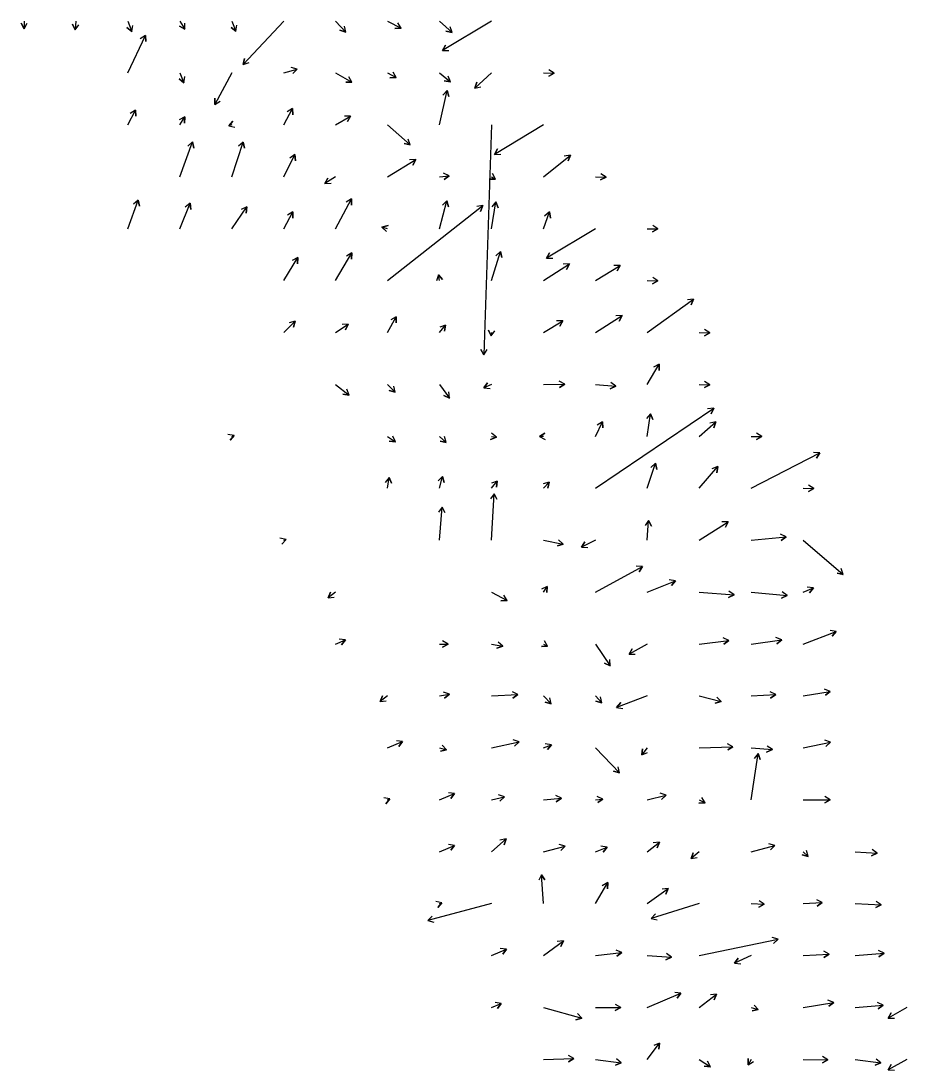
# Model space of a CAD drawing. Extents: x 954385 to 988206, y 1868364 to 1924553.
# Drawn here: x 960054 to 960907, y 1908809 to 1909819 of the extents above; entities that cross this region are included whole.
import ezdxf

# ---------------------------------------------------------------- set-up
doc = ezdxf.new("R2010")
doc.units = 0
doc.layers.add('26', color=7, linetype='Continuous')

msp = doc.modelspace()

# ---------------------------------------------------------------- linework, layer by layer
at = {"layer": '26'}
for points in [[(960057.1, 1909818.9), (960057.2, 1909811.5), (960054.2, 1909816.7), (960057.2, 1909811.5), (960060.2, 1909816.8)], [(960107.1, 1909818.9), (960106.3, 1909810.5), (960103.8, 1909815.9), (960106.3, 1909810.5), (960109.8, 1909815.3)], [(960157.1, 1909818.9), (960160.8, 1909808.7), (960156.2, 1909812.6), (960160.8, 1909808.7), (960161.9, 1909814.6)], [(960207.1, 1909818.9), (960211.9, 1909810.9), (960206.7, 1909813.9), (960211.9, 1909810.9), (960211.8, 1909816.9)], [(960257.1, 1909818.9), (960261.1, 1909809.1), (960256.4, 1909812.8), (960261.1, 1909809.1), (960262, 1909815)], [(960307.1, 1909818.9), (960267.9, 1909777), (960269.3, 1909782.9), (960267.9, 1909777), (960273.7, 1909778.8)], [(960357.1, 1909818.9), (960366.9, 1909808.1), (960361.2, 1909810), (960366.9, 1909808.1), (960365.7, 1909814)], [(960407.1, 1909818.9), (960420.2, 1909812), (960414.2, 1909811.8), (960420.2, 1909812), (960417, 1909817.1)], [(960457.1, 1909818.9), (960469.2, 1909807.7), (960463.3, 1909809), (960469.2, 1909807.7), (960467.4, 1909813.4)], [(960507.1, 1909818.9), (960460.1, 1909790.4), (960462.9, 1909795.7), (960460.1, 1909790.4), (960466.1, 1909790.5)], [(960157.1, 1909768.9), (960173.9, 1909805.1), (960174.4, 1909799.2), (960173.9, 1909805.1), (960169, 1909801.7)], [(960207.1, 1909768.9), (960211, 1909759.4), (960206.3, 1909763.1), (960211, 1909759.4), (960211.8, 1909765.3)], [(960257.1, 1909768.9), (960240.8, 1909738.5), (960240.7, 1909744.5), (960240.8, 1909738.5), (960245.9, 1909741.7)], [(960307.1, 1909768.9), (960320, 1909772.4), (960315.8, 1909768.2), (960320, 1909772.4), (960314.2, 1909774)], [(960357.1, 1909768.9), (960372.8, 1909759.9), (960366.8, 1909759.9), (960372.8, 1909759.9), (960369.8, 1909765.1)], [(960407.1, 1909768.9), (960415.4, 1909764.4), (960409.4, 1909764.3), (960415.4, 1909764.4), (960412.3, 1909769.5)], [(960457.1, 1909768.9), (960467.6, 1909760.2), (960461.7, 1909761.3), (960467.6, 1909760.2), (960465.5, 1909765.9)], [(960507.1, 1909768.9), (960491.1, 1909754.2), (960492.9, 1909760), (960491.1, 1909754.2), (960496.9, 1909755.5)], [(960557.1, 1909768.9), (960567.4, 1909768.6), (960562.2, 1909765.8), (960567.4, 1909768.6), (960562.3, 1909771.8)], [(960457.1, 1909718.9), (960464.4, 1909752), (960466.2, 1909746.3), (960464.4, 1909752), (960460.4, 1909747.6)], [(960157.1, 1909718.9), (960164.4, 1909733.1), (960164.7, 1909727.1), (960164.4, 1909733.1), (960159.3, 1909729.8)], [(960207.1, 1909718.9), (960211.9, 1909726.5), (960211.7, 1909720.5), (960211.9, 1909726.5), (960206.6, 1909723.7)], [(960307.1, 1909718.9), (960315.7, 1909734.5), (960315.8, 1909728.5), (960315.7, 1909734.5), (960310.5, 1909731.4)], [(960357.1, 1909718.9), (960371.5, 1909727.4), (960368.5, 1909722.2), (960371.5, 1909727.4), (960365.5, 1909727.3)], [(960257.1, 1909718.9), (960254.1, 1909718), (960258.2, 1909722.4), (960254.1, 1909718), (960260, 1909716.7)], [(960407.1, 1909718.9), (960428.9, 1909699.5), (960423.1, 1909700.8), (960428.9, 1909699.5), (960427, 1909705.2)], [(960507.1, 1909718.9), (960499.8, 1909497.3), (960497, 1909502.6), (960499.8, 1909497.3), (960503, 1909502.4)], [(960557.1, 1909718.9), (960510.1, 1909690.4), (960512.9, 1909695.7), (960510.1, 1909690.4), (960516.1, 1909690.5)], [(960207.1, 1909668.9), (960219.3, 1909702.4), (960220.4, 1909696.5), (960219.3, 1909702.4), (960214.7, 1909698.5)], [(960257.1, 1909668.9), (960268.1, 1909702.3), (960269.4, 1909696.5), (960268.1, 1909702.3), (960263.7, 1909698.4)], [(960307.1, 1909668.9), (960317.9, 1909690.2), (960318.3, 1909684.2), (960317.9, 1909690.2), (960312.9, 1909686.9)], [(960407.1, 1909668.9), (960434.3, 1909685.4), (960431.4, 1909680.2), (960434.3, 1909685.4), (960428.3, 1909685.3)], [(960557.1, 1909668.9), (960583.1, 1909689.7), (960580.9, 1909684.1), (960583.1, 1909689.7), (960577.2, 1909688.8)], [(960357.1, 1909668.9), (960346.7, 1909662.4), (960349.5, 1909667.7), (960346.7, 1909662.4), (960352.7, 1909662.6)], [(960457.1, 1909668.9), (960466.5, 1909669.8), (960461.6, 1909666.3), (960466.5, 1909669.8), (960461, 1909672.3)], [(960507.1, 1909668.9), (960510.9, 1909666.7), (960504.9, 1909666.7), (960510.9, 1909666.7), (960508, 1909671.9)], [(960607.1, 1909668.9), (960617.4, 1909668.6), (960612.2, 1909665.8), (960617.4, 1909668.6), (960612.3, 1909671.8)], [(960157.1, 1909618.9), (960167.1, 1909646.4), (960168.2, 1909640.5), (960167.1, 1909646.4), (960162.5, 1909642.6)], [(960357.1, 1909618.9), (960372.2, 1909647.6), (960372.5, 1909641.6), (960372.2, 1909647.6), (960367.2, 1909644.4)], [(960457.1, 1909618.9), (960464.2, 1909645.7), (960465.7, 1909639.9), (960464.2, 1909645.7), (960459.9, 1909641.4)], [(960507.1, 1909618.9), (960511.3, 1909644.7), (960513.4, 1909639.1), (960511.3, 1909644.7), (960507.5, 1909640)], [(960207.1, 1909618.9), (960216.9, 1909643.4), (960217.7, 1909637.4), (960216.9, 1909643.4), (960212.2, 1909639.6)], [(960257.1, 1909618.9), (960271.5, 1909639.9), (960271, 1909633.9), (960271.5, 1909639.9), (960266.1, 1909637.3)], [(960307.1, 1909618.9), (960315.8, 1909635), (960316, 1909629), (960315.8, 1909635), (960310.7, 1909631.8)], [(960407.1, 1909568.9), (960498.8, 1909641.1), (960496.6, 1909635.5), (960498.8, 1909641.1), (960492.9, 1909640.2)], [(960557.1, 1909618.9), (960562.8, 1909635), (960563.9, 1909629.1), (960562.8, 1909635), (960558.2, 1909631.1)], [(960407.1, 1909618.9), (960401.7, 1909620.4), (960407.5, 1909621.9), (960401.7, 1909620.4), (960405.9, 1909616.2)], [(960607.1, 1909618.9), (960560.1, 1909590.4), (960562.9, 1909595.7), (960560.1, 1909590.4), (960566.1, 1909590.5)], [(960657.1, 1909618.9), (960667.4, 1909618.6), (960662.2, 1909615.8), (960667.4, 1909618.6), (960662.3, 1909621.8)], [(960357.1, 1909568.9), (960372.6, 1909595.5), (960372.5, 1909589.5), (960372.6, 1909595.5), (960367.4, 1909592.5)], [(960507.1, 1909568.9), (960515.8, 1909596.9), (960517.1, 1909591.1), (960515.8, 1909596.9), (960511.4, 1909592.8)], [(960307.1, 1909568.9), (960320.6, 1909591), (960320.5, 1909585), (960320.6, 1909591), (960315.3, 1909588.2)], [(960557.1, 1909568.9), (960582.1, 1909585.1), (960579.4, 1909579.7), (960582.1, 1909585.1), (960576.1, 1909584.8)], [(960607.1, 1909568.9), (960630.9, 1909583.4), (960628, 1909578.2), (960630.9, 1909583.4), (960624.9, 1909583.3)], [(960457.1, 1909568.9), (960456.1, 1909574.5), (960460, 1909569.9), (960456.1, 1909574.5), (960454.1, 1909568.8)], [(960657.1, 1909568.9), (960667.4, 1909568.6), (960662.2, 1909565.8), (960667.4, 1909568.6), (960662.3, 1909571.8)], [(960657.1, 1909518.9), (960701.7, 1909551), (960699.2, 1909545.5), (960701.7, 1909551), (960695.7, 1909550.4)], [(960407.1, 1909518.9), (960415.4, 1909534.1), (960415.5, 1909528.1), (960415.4, 1909534.1), (960410.3, 1909531)], [(960607.1, 1909518.9), (960632.8, 1909535.3), (960630, 1909529.9), (960632.8, 1909535.3), (960626.8, 1909535)], [(960307.1, 1909518.9), (960318.2, 1909529.8), (960316.6, 1909524), (960318.2, 1909529.8), (960312.4, 1909528.3)], [(960357.1, 1909518.9), (960369.2, 1909527), (960366.5, 1909521.6), (960369.2, 1909527), (960363.2, 1909526.6)], [(960457.1, 1909518.9), (960462.9, 1909526), (960461.9, 1909520.1), (960462.9, 1909526), (960457.3, 1909523.9)], [(960557.1, 1909518.9), (960575.7, 1909530.1), (960572.8, 1909524.9), (960575.7, 1909530.1), (960569.7, 1909530)], [(960507.1, 1909518.9), (960506.9, 1909515.6), (960504.3, 1909521), (960506.9, 1909515.6), (960510.3, 1909520.5)], [(960707.1, 1909518.9), (960717.4, 1909518.6), (960712.2, 1909515.8), (960717.4, 1909518.6), (960712.3, 1909521.8)], [(960657.1, 1909468.9), (960668.4, 1909488.4), (960668.4, 1909482.4), (960668.4, 1909488.4), (960663.2, 1909485.4)], [(960557.1, 1909468.9), (960577.6, 1909469), (960572.5, 1909466), (960577.6, 1909469), (960572.4, 1909472)], [(960357.1, 1909468.9), (960370, 1909458.7), (960364, 1909459.6), (960370, 1909458.7), (960367.8, 1909464.3)], [(960407.1, 1909468.9), (960414.5, 1909461.5), (960408.7, 1909463.1), (960414.5, 1909461.5), (960413, 1909467.3)], [(960457.1, 1909468.9), (960466.8, 1909455.7), (960461.3, 1909458.1), (960466.8, 1909455.7), (960466.2, 1909461.7)], [(960507.1, 1909468.9), (960499.8, 1909465.6), (960503.2, 1909470.4), (960499.8, 1909465.6), (960505.7, 1909465)], [(960607.1, 1909468.9), (960626.8, 1909467.1), (960621.4, 1909464.6), (960626.8, 1909467.1), (960621.9, 1909470.6)], [(960707.1, 1909468.9), (960717.4, 1909468.6), (960712.2, 1909465.8), (960717.4, 1909468.6), (960712.3, 1909471.8)], [(960607.1, 1909368.9), (960721.1, 1909445.9), (960718.5, 1909440.5), (960721.1, 1909445.9), (960715.1, 1909445.5)], [(960607.1, 1909418.9), (960614, 1909433), (960614.4, 1909427), (960614, 1909433), (960609, 1909429.7)], [(960657.1, 1909418.9), (960660.1, 1909440.7), (960662.4, 1909435.2), (960660.1, 1909440.7), (960656.4, 1909436)], [(960707.1, 1909418.9), (960723.1, 1909432.9), (960721.2, 1909427.2), (960723.1, 1909432.9), (960717.2, 1909431.7)], [(960507.1, 1909418.9), (960511.9, 1909418.2), (960506.3, 1909416), (960511.9, 1909418.2), (960507.2, 1909422)], [(960557.1, 1909418.9), (960553.4, 1909418.8), (960558.5, 1909422), (960553.4, 1909418.8), (960558.7, 1909416)], [(960757.1, 1909418.9), (960767.4, 1909418.6), (960762.2, 1909415.8), (960767.4, 1909418.6), (960762.3, 1909421.8)], [(960257.1, 1909418.9), (960259.3, 1909419.7), (960255.4, 1909415.1), (960259.3, 1909419.7), (960253.4, 1909420.8)], [(960407.1, 1909418.9), (960414.7, 1909413.7), (960408.7, 1909414.2), (960414.7, 1909413.7), (960412.1, 1909419.1)], [(960457.1, 1909418.9), (960463.6, 1909412.9), (960457.8, 1909414.2), (960463.6, 1909412.9), (960461.9, 1909418.6)], [(960757.1, 1909368.9), (960823.2, 1909402.9), (960819.9, 1909397.8), (960823.2, 1909402.9), (960817.2, 1909403.2)], [(960657.1, 1909368.9), (960665, 1909393), (960666.2, 1909387.1), (960665, 1909393), (960660.5, 1909389)], [(960707.1, 1909368.9), (960725, 1909389.7), (960723.9, 1909383.8), (960725, 1909389.7), (960719.3, 1909387.7)], [(960407.1, 1909368.9), (960408.6, 1909379.3), (960410.9, 1909373.7), (960408.6, 1909379.3), (960404.9, 1909374.6)], [(960457.1, 1909368.9), (960460.1, 1909380.3), (960461.7, 1909374.5), (960460.1, 1909380.3), (960455.9, 1909376)], [(960507.1, 1909368.9), (960512.7, 1909375.8), (960511.8, 1909369.9), (960512.7, 1909375.8), (960507.1, 1909373.7)], [(960557.1, 1909368.9), (960562.5, 1909374.9), (960561.3, 1909369), (960562.5, 1909374.9), (960556.8, 1909373.1)], [(960807.1, 1909368.9), (960817.4, 1909368.6), (960812.2, 1909365.8), (960817.4, 1909368.6), (960812.3, 1909371.8)], [(960507.1, 1909318.9), (960509.6, 1909363.6), (960512.3, 1909358.3), (960509.6, 1909363.6), (960506.3, 1909358.6)], [(960457.1, 1909318.9), (960459.5, 1909350.8), (960462.1, 1909345.4), (960459.5, 1909350.8), (960456.1, 1909345.9)], [(960657.1, 1909318.9), (960658.4, 1909337.9), (960661, 1909332.5), (960658.4, 1909337.9), (960655.1, 1909332.9)], [(960707.1, 1909318.9), (960735, 1909336.7), (960732.3, 1909331.4), (960735, 1909336.7), (960729, 1909336.5)], [(960307.1, 1909318.9), (960309.3, 1909319.7), (960305.4, 1909315.1), (960309.3, 1909319.7), (960303.4, 1909320.8)], [(960757.1, 1909318.9), (960790.9, 1909322.2), (960786, 1909318.7), (960790.9, 1909322.2), (960785.5, 1909324.7)], [(960557.1, 1909318.9), (960576.2, 1909315.2), (960570.6, 1909313.3), (960576.2, 1909315.2), (960571.7, 1909319.1)], [(960607.1, 1909318.9), (960593.9, 1909312.1), (960597.1, 1909317.2), (960593.9, 1909312.1), (960599.9, 1909311.8)], [(960807.1, 1909318.9), (960845.7, 1909286), (960839.8, 1909287.1), (960845.7, 1909286), (960843.7, 1909291.7)], [(960607.1, 1909268.9), (960652.5, 1909293.6), (960649.3, 1909288.5), (960652.5, 1909293.6), (960646.5, 1909293.8)], [(960657.1, 1909268.9), (960684.1, 1909279.9), (960680.4, 1909275.2), (960684.1, 1909279.9), (960678.1, 1909280.7)], [(960557.1, 1909268.9), (960560.7, 1909274.4), (960560.4, 1909268.4), (960560.7, 1909274.4), (960555.4, 1909271.7)], [(960807.1, 1909268.9), (960817, 1909273), (960813.3, 1909268.3), (960817, 1909273), (960811, 1909273.8)], [(960357.1, 1909268.9), (960349.9, 1909263.4), (960352.2, 1909268.9), (960349.9, 1909263.4), (960355.8, 1909264.1)], [(960507.1, 1909268.9), (960522.2, 1909260.8), (960516.2, 1909260.6), (960522.2, 1909260.8), (960519, 1909265.9)], [(960707.1, 1909268.9), (960740.6, 1909266.3), (960735.2, 1909263.7), (960740.6, 1909266.3), (960735.7, 1909269.7)], [(960757.1, 1909268.9), (960791.8, 1909265.5), (960786.4, 1909263), (960791.8, 1909265.5), (960786.9, 1909269)], [(960807.1, 1909218.9), (960838.9, 1909231.1), (960835.2, 1909226.4), (960838.9, 1909231.1), (960833, 1909232)], [(960357.1, 1909218.9), (960366.5, 1909222.8), (960362.8, 1909218), (960366.5, 1909222.8), (960360.5, 1909223.6)], [(960457.1, 1909218.9), (960465.3, 1909218.9), (960460.1, 1909215.9), (960465.3, 1909218.9), (960460.1, 1909221.9)], [(960507.1, 1909218.9), (960517.9, 1909216.7), (960512.2, 1909214.8), (960517.9, 1909216.7), (960513.4, 1909220.7)], [(960557.1, 1909218.9), (960561.1, 1909216.7), (960555.1, 1909216.6), (960561.1, 1909216.7), (960558, 1909221.9)], [(960707.1, 1909218.9), (960735.7, 1909222.4), (960730.9, 1909218.8), (960735.7, 1909222.4), (960730.2, 1909224.8)], [(960757.1, 1909218.9), (960786.5, 1909222.8), (960781.7, 1909219.1), (960786.5, 1909222.8), (960780.9, 1909225.1)], [(960607.1, 1909218.9), (960621.4, 1909198), (960616, 1909200.6), (960621.4, 1909198), (960620.9, 1909204)], [(960657.1, 1909218.9), (960639.5, 1909209.2), (960642.6, 1909214.4), (960639.5, 1909209.2), (960645.5, 1909209.1)], [(960407.1, 1909168.9), (960399.9, 1909163.4), (960402.2, 1909168.9), (960399.9, 1909163.4), (960405.8, 1909164.1)], [(960457.1, 1909168.9), (960466.6, 1909170.6), (960462, 1909166.7), (960466.6, 1909170.6), (960461, 1909172.6)], [(960507.1, 1909168.9), (960532.6, 1909170.2), (960527.5, 1909166.9), (960532.6, 1909170.2), (960527.2, 1909172.9)], [(960557.1, 1909168.9), (960564.7, 1909161.2), (960558.9, 1909162.8), (960564.7, 1909161.2), (960563.2, 1909167)], [(960607.1, 1909168.9), (960613.3, 1909162.3), (960607.6, 1909164), (960613.3, 1909162.3), (960612, 1909168.1)], [(960657.1, 1909168.9), (960627.6, 1909157.9), (960631.5, 1909162.5), (960627.6, 1909157.9), (960633.6, 1909156.9)], [(960707.1, 1909168.9), (960728.3, 1909163.5), (960722.5, 1909161.9), (960728.3, 1909163.5), (960724, 1909167.7)], [(960757.1, 1909168.9), (960780.8, 1909170.2), (960775.7, 1909166.9), (960780.8, 1909170.2), (960775.4, 1909172.9)], [(960807.1, 1909168.9), (960833.2, 1909173.3), (960828.6, 1909169.5), (960833.2, 1909173.3), (960827.6, 1909175.4)], [(960407.1, 1909118.9), (960421.5, 1909124.9), (960417.9, 1909120.2), (960421.5, 1909124.9), (960415.6, 1909125.7)], [(960457.1, 1909118.9), (960463.9, 1909117.1), (960458.1, 1909115.6), (960463.9, 1909117.1), (960459.7, 1909121.4)], [(960507.1, 1909118.9), (960533.8, 1909124.7), (960529.4, 1909120.6), (960533.8, 1909124.7), (960528.1, 1909126.5)], [(960557.1, 1909118.9), (960564.9, 1909121.8), (960561, 1909117.2), (960564.9, 1909121.8), (960558.9, 1909122.8)], [(960607.1, 1909118.9), (960630.5, 1909094.8), (960624.7, 1909096.4), (960630.5, 1909094.8), (960629.1, 1909100.6)], [(960657.1, 1909118.9), (960651.8, 1909112.1), (960652.6, 1909118.1), (960651.8, 1909112.1), (960657.4, 1909114.4)], [(960707.1, 1909118.9), (960739.5, 1909120), (960734.5, 1909116.9), (960739.5, 1909120), (960734.3, 1909122.8)], [(960757.1, 1909118.9), (960777.5, 1909117.2), (960772, 1909114.6), (960777.5, 1909117.2), (960772.5, 1909120.6)], [(960807.1, 1909118.9), (960833.6, 1909124.3), (960829.1, 1909120.3), (960833.6, 1909124.3), (960827.9, 1909126.2)], [(960757.1, 1909068.9), (960763.7, 1909113.4), (960765.9, 1909107.8), (960763.7, 1909113.4), (960759.9, 1909108.7)], [(960407.1, 1909068.9), (960409.3, 1909069.7), (960405.4, 1909065.1), (960409.3, 1909069.7), (960403.4, 1909070.8)], [(960457.1, 1909068.9), (960471.5, 1909074.9), (960467.9, 1909070.2), (960471.5, 1909074.9), (960465.6, 1909075.7)], [(960507.1, 1909068.9), (960519.7, 1909071.8), (960515.3, 1909067.7), (960519.7, 1909071.8), (960514, 1909073.6)], [(960557.1, 1909068.9), (960574.4, 1909070.5), (960569.5, 1909067), (960574.4, 1909070.5), (960569, 1909073)], [(960607.1, 1909068.9), (960614.4, 1909069.5), (960609.5, 1909066.1), (960614.4, 1909069.5), (960609, 1909072.1)], [(960657.1, 1909068.9), (960675.3, 1909073.4), (960670.9, 1909069.2), (960675.3, 1909073.4), (960669.5, 1909075.1)], [(960707.1, 1909068.9), (960712.8, 1909066), (960706.8, 1909065.7), (960712.8, 1909066), (960709.5, 1909071.1)], [(960807.1, 1909068.9), (960833.3, 1909068.9), (960828.1, 1909065.9), (960833.3, 1909068.9), (960828.1, 1909071.9)], [(960507.1, 1909018.9), (960521.1, 1909031.2), (960519.2, 1909025.5), (960521.1, 1909031.2), (960515.3, 1909030)], [(960657.1, 1909018.9), (960668.8, 1909028.2), (960666.6, 1909022.6), (960668.8, 1909028.2), (960662.9, 1909027.3)], [(960457.1, 1909018.9), (960471.5, 1909024.9), (960467.9, 1909020.2), (960471.5, 1909024.9), (960465.6, 1909025.7)], [(960557.1, 1909018.9), (960578.1, 1909024.1), (960573.8, 1909019.9), (960578.1, 1909024.1), (960572.3, 1909025.8)], [(960607.1, 1909018.9), (960618.4, 1909023.2), (960614.6, 1909018.5), (960618.4, 1909023.2), (960612.4, 1909024.2)], [(960707.1, 1909018.9), (960699.3, 1909012.2), (960701.3, 1909017.9), (960699.3, 1909012.2), (960705.2, 1909013.3)], [(960757.1, 1909018.9), (960779.9, 1909025), (960775.7, 1909020.8), (960779.9, 1909025), (960774.2, 1909026.6)], [(960807.1, 1909018.9), (960812, 1909014.2), (960806.2, 1909015.7), (960812, 1909014.2), (960810.4, 1909020)], [(960857.1, 1909018.9), (960878.5, 1909017.6), (960873.1, 1909015), (960878.5, 1909017.6), (960873.5, 1909020.9)], [(960557.1, 1908968.9), (960555.2, 1908996.7), (960558.6, 1908991.7), (960555.2, 1908996.7), (960552.6, 1908991.3)], [(960607.1, 1908968.9), (960619, 1908989.1), (960618.9, 1908983.1), (960619, 1908989.1), (960613.8, 1908986.1)], [(960657.1, 1908968.9), (960677.3, 1908983.4), (960674.8, 1908977.9), (960677.3, 1908983.4), (960671.3, 1908982.8)], [(960507.1, 1908968.9), (960445.7, 1908952.5), (960449.9, 1908956.7), (960445.7, 1908952.5), (960451.5, 1908951)], [(960457.1, 1908968.9), (960459.3, 1908969.7), (960455.4, 1908965.1), (960459.3, 1908969.7), (960453.4, 1908970.8)], [(960707.1, 1908968.9), (960660.8, 1908954.6), (960664.9, 1908959), (960660.8, 1908954.6), (960666.7, 1908953.3)], [(960757.1, 1908968.9), (960769.7, 1908968.3), (960764.4, 1908965.6), (960769.7, 1908968.3), (960764.7, 1908971.6)], [(960807.1, 1908968.9), (960825.5, 1908969.8), (960820.5, 1908966.5), (960825.5, 1908969.8), (960820.2, 1908972.5)], [(960857.1, 1908968.9), (960882.4, 1908967.8), (960877, 1908965), (960882.4, 1908967.8), (960877.3, 1908971)], [(960557.1, 1908918.9), (960576.3, 1908933), (960573.9, 1908927.5), (960576.3, 1908933), (960570.3, 1908932.4)], [(960707.1, 1908918.9), (960783.1, 1908934.5), (960778.6, 1908930.5), (960783.1, 1908934.5), (960777.4, 1908936.4)], [(960507.1, 1908918.9), (960521.5, 1908924.9), (960517.9, 1908920.2), (960521.5, 1908924.9), (960515.6, 1908925.7)], [(960607.1, 1908918.9), (960632.7, 1908921.9), (960627.9, 1908918.3), (960632.7, 1908921.9), (960627.2, 1908924.2)], [(960657.1, 1908918.9), (960680.5, 1908917.4), (960675.1, 1908914.8), (960680.5, 1908917.4), (960675.5, 1908920.8)], [(960757.1, 1908918.9), (960741.1, 1908911.4), (960744.5, 1908916.3), (960741.1, 1908911.4), (960747, 1908910.9)], [(960807.1, 1908918.9), (960832.2, 1908920.3), (960827.2, 1908917), (960832.2, 1908920.3), (960826.9, 1908923)], [(960857.1, 1908918.9), (960885, 1908921), (960880.1, 1908917.6), (960885, 1908921), (960879.6, 1908923.6)], [(960657.1, 1908868.9), (960689.4, 1908882.6), (960685.8, 1908877.8), (960689.4, 1908882.6), (960683.5, 1908883.4)], [(960707.1, 1908868.9), (960723.8, 1908881.8), (960721.5, 1908876.3), (960723.8, 1908881.8), (960717.9, 1908881)], [(960807.1, 1908868.9), (960836.7, 1908873.8), (960832, 1908870), (960836.7, 1908873.8), (960831, 1908875.9)], [(960507.1, 1908868.9), (960516.5, 1908872.8), (960512.8, 1908868), (960516.5, 1908872.8), (960510.5, 1908873.6)], [(960557.1, 1908868.9), (960594.1, 1908858.6), (960588.3, 1908857.1), (960594.1, 1908858.6), (960589.9, 1908862.9)], [(960607.1, 1908868.9), (960631.6, 1908868.7), (960626.3, 1908865.8), (960631.6, 1908868.7), (960626.4, 1908871.8)], [(960757.1, 1908868.9), (960763.9, 1908866.8), (960758.1, 1908865.5), (960763.9, 1908866.8), (960759.9, 1908871.2)], [(960857.1, 1908868.9), (960884.2, 1908871.1), (960879.3, 1908867.7), (960884.2, 1908871.1), (960878.8, 1908873.7)], [(960907.1, 1908868.9), (960889, 1908858.7), (960892, 1908863.8), (960889, 1908858.7), (960895, 1908858.6)], [(960657.1, 1908818.9), (960668.8, 1908834.6), (960668.1, 1908828.6), (960668.8, 1908834.6), (960663.3, 1908832.2)], [(960557.1, 1908818.9), (960586.5, 1908819.6), (960581.4, 1908816.5), (960586.5, 1908819.6), (960581.2, 1908822.5)], [(960607.1, 1908818.9), (960632.1, 1908815.6), (960626.6, 1908813.3), (960632.1, 1908815.6), (960627.4, 1908819.3)], [(960707.1, 1908818.9), (960717.9, 1908811.8), (960712, 1908812.2), (960717.9, 1908811.8), (960715.2, 1908817.2)], [(960757.1, 1908818.9), (960754.3, 1908813.6), (960754.1, 1908819.6), (960754.3, 1908813.6), (960759.4, 1908816.7)], [(960807.1, 1908818.9), (960830.9, 1908818.4), (960825.7, 1908815.5), (960830.9, 1908818.4), (960825.8, 1908821.5)], [(960857.1, 1908818.9), (960882, 1908815.6), (960876.4, 1908813.3), (960882, 1908815.6), (960877.3, 1908819.2)], [(960907.1, 1908818.9), (960889, 1908808.7), (960892, 1908813.8), (960889, 1908808.7), (960895, 1908808.6)]]:
    msp.add_lwpolyline(points, dxfattribs=at)

doc.saveas('drawing.dxf')
